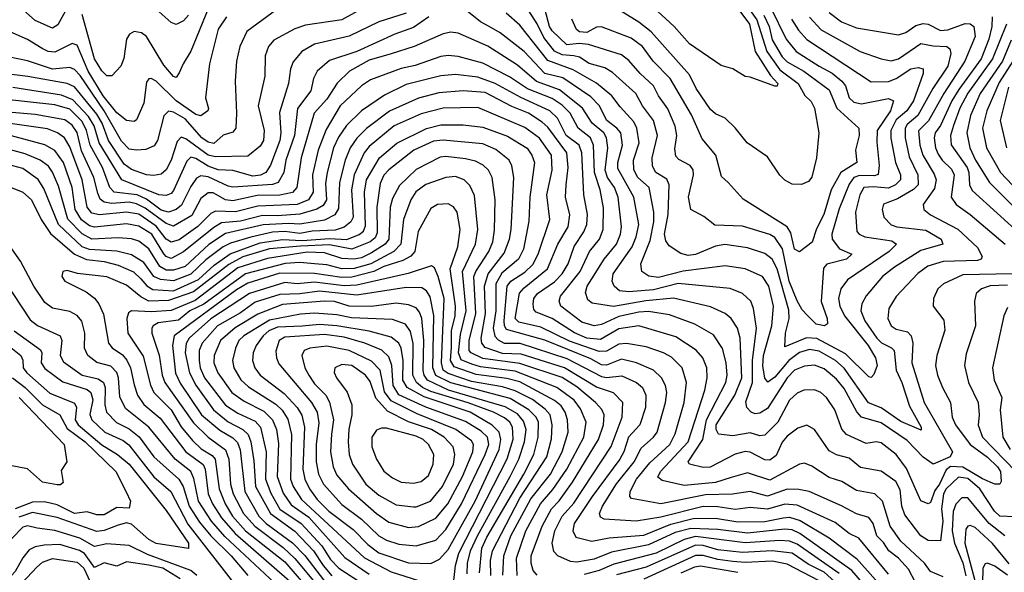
# Model space of a CAD drawing. Extents: x 1308313 to 1441400, y 959662 to 1036319.
# Tile 278 of 656: x 1347483 to 1351463, y 1000938 to 1003173. Entities that reach past the tile are written whole.
import ezdxf

# ---------------------------------------------------------------- set-up
doc = ezdxf.new("R2010")
doc.units = 0

msp = doc.modelspace()

# ---------------------------------------------------------------- linework, layer by layer
at = {"layer": '0CON10XD'}
for points in [[(1350454.8, 1003355), (1350580.6, 1003095), (1350621.9, 1003045), (1350714.7, 1002985.3), (1350766.8, 1002956.8), (1350806, 1002925), (1350820.2, 1002905), (1350835, 1002857.1), (1350855, 1002838.9), (1350885, 1002832.6), (1350995, 1002854.2), (1351015.3, 1002845), (1351003.3, 1002805), (1350949.1, 1002725), (1350947.1, 1002677.1), (1350956.5, 1002583.5), (1350952.7, 1002547.3), (1350938.1, 1002541.9), (1350876.9, 1002543.1), (1350855, 1002534.2), (1350835, 1002507.5), (1350795, 1002408.5), (1350766.2, 1002305), (1350767.1, 1002285), (1350796.7, 1002246.7), (1350846.4, 1002225), (1350825, 1002204.8), (1350745.2, 1002184.8), (1350731.7, 1002168.3), (1350723, 1002033), (1350746.5, 1001965), (1350747.8, 1001942.2), (1350735.4, 1001934.6), (1350701.9, 1001941.9), (1350666.8, 1001976.8), (1350645, 1001999.8), (1350625, 1002035.3), (1350593.2, 1002115), (1350566, 1002246), (1350535, 1002292.5), (1350514.8, 1002304.8), (1350405, 1002337.5), (1350292.2, 1002342.2), (1350247.7, 1002377.7), (1350196, 1002406), (1350185.8, 1002455), (1350206.1, 1002545), (1350205.6, 1002565.6), (1350193.6, 1002583.6), (1350147.6, 1002607.6), (1350135, 1002621.4), (1350130.7, 1002650.7), (1350138.4, 1002705), (1350132.3, 1002742.3), (1350102.2, 1002812.2), (1350064.6, 1002864.6), (1350044.8, 1002905), (1349990.8, 1002955), (1349945, 1003008.1), (1349915, 1003030.5), (1349782.3, 1003072.3), (1349743.8, 1003076.2), (1349695, 1003072), (1349635, 1003128.5), (1349625, 1003146.2), (1349589.3, 1003279.3)], [(1350348.4, 1003335), (1350462.2, 1003172.2), (1350502.7, 1003045), (1350555, 1002969.9), (1350629.7, 1002915), (1350656, 1002866), (1350681.6, 1002841.6), (1350695.4, 1002815.4), (1350713.5, 1002715), (1350703.2, 1002615), (1350685, 1002536.7), (1350671.7, 1002518.3), (1350643.6, 1002506.4), (1350605, 1002508.2), (1350575, 1002524.4), (1350555, 1002544.3), (1350505, 1002618.8), (1350423.3, 1002675), (1350375, 1002735.6), (1350335, 1002774.4), (1350295, 1002792.7), (1350275, 1002809.5), (1350217, 1002895), (1350189.8, 1002949.8), (1350035, 1003123.8), (1349985, 1003163.2), (1349905, 1003212.5)], [(1350306, 1003326), (1350432.7, 1003155), (1350455.7, 1003045), (1350517.9, 1002947.9), (1350547.8, 1002915), (1350545, 1002904.3), (1350535.6, 1002904.4), (1350435, 1002941.1), (1350415, 1002942.9), (1350365, 1002973.7), (1350318.3, 1002988.3), (1350190, 1003075), (1350128.1, 1003145), (1349995, 1003269.5)], [(1347676.5, 1003223.5), (1347637.4, 1003152.6), (1347615, 1003138.9), (1347545, 1003169.5), (1347475, 1003231.2)], [(1348165, 1003191.3), (1348145, 1003168.5), (1348115, 1003153.5), (1348095, 1003161.5), (1347997.6, 1003247.6)], [(1350602.4, 1003175), (1350630.7, 1003130.7), (1350665, 1003093.5), (1350925, 1002921.1), (1350995, 1002923.1), (1351025, 1002935.5), (1351085, 1002974.8), (1351115, 1002980), (1351135, 1002973.8), (1351134.7, 1002955), (1351096, 1002845), (1351068.2, 1002805), (1351025, 1002768), (1351004, 1002725), (1351003.4, 1002693.4), (1351023.3, 1002595), (1351043.4, 1002545), (1351042.7, 1002525), (1351022.6, 1002505), (1350995, 1002491.7), (1350932.6, 1002497.4), (1350895.4, 1002495), (1350878.3, 1002465), (1350861.2, 1002395), (1350866.8, 1002316.8), (1350876.5, 1002305), (1350898.6, 1002295), (1351008.7, 1002278.6), (1351027.3, 1002265), (1350996.9, 1002235), (1350829.5, 1002120.5), (1350802.6, 1002085), (1350792.7, 1002045), (1350797.8, 1002015), (1350817, 1001975), (1350912.5, 1001855), (1350941.7, 1001805), (1350949.2, 1001775), (1350935, 1001737.5), (1350925, 1001725.7), (1350915, 1001728.5), (1350821.1, 1001821.1), (1350705, 1001884.2), (1350663.7, 1001886.3), (1350575, 1001849.2), (1350578.1, 1001905), (1350592.8, 1001965), (1350591.4, 1001998.6), (1350544, 1002165), (1350523.8, 1002203.8), (1350495, 1002227.1), (1350425, 1002250), (1350333.4, 1002263.4), (1350295, 1002257), (1350215, 1002222.9), (1350185, 1002219.4), (1350155, 1002227.3), (1350108.7, 1002258.7), (1350095, 1002278.1), (1350089.8, 1002305), (1350104.3, 1002385), (1350108.6, 1002505), (1350098.7, 1002528.7), (1350054.8, 1002555), (1350041.1, 1002581.1), (1350038.9, 1002615), (1350061, 1002705), (1350044.8, 1002765), (1350000, 1002825), (1349973.9, 1002873.9), (1349879.4, 1002959.4), (1349848.3, 1002978.3), (1349785, 1002996.4), (1349745, 1003021.3), (1349723.2, 1003026.8), (1349675, 1003030.7), (1349645, 1003045.2), (1349601.2, 1003101.2), (1349575, 1003156.2), (1349516.2, 1003246.2)], [(1348875, 1003222.8), (1348785, 1003172.7), (1348638.6, 1003151.4), (1348595, 1003135.7), (1348510, 1003090), (1348488.7, 1003065), (1348475, 1003026.7), (1348473.6, 1002945), (1348446.5, 1002825), (1348471.5, 1002725), (1348468.6, 1002685), (1348455, 1002661.8), (1348405, 1002620.8), (1348275, 1002618.4), (1348245, 1002625.5), (1348155, 1002691.7), (1348135, 1002697.8), (1348119, 1002681), (1348095.2, 1002605), (1348075, 1002566), (1348055, 1002547.9), (1348025, 1002543.5), (1347995, 1002545.7), (1347935, 1002566.6), (1347905, 1002588.5), (1347842.3, 1002685), (1347815.6, 1002755), (1347795, 1002791.2), (1347705, 1002901.8), (1347674.4, 1002914.4), (1347516.2, 1002943.8), (1347395, 1002958.3)], [(1348522.1, 1003215), (1348401.3, 1003125), (1348373.1, 1003065), (1348359.4, 1003005), (1348354.2, 1002925), (1348359.7, 1002795), (1348356.2, 1002735), (1348345, 1002718), (1348305, 1002705.4), (1348267.8, 1002672.2), (1348245, 1002677.1), (1348219, 1002695), (1348151.8, 1002771.8), (1348105, 1002799), (1348085, 1002803.2), (1348065.8, 1002784.2), (1348039.5, 1002685), (1348026.9, 1002663.1), (1347992.4, 1002647.6), (1347954.8, 1002644.8), (1347925, 1002650), (1347895, 1002681.9), (1347824.4, 1002804.4), (1347727.3, 1002947.3), (1347705, 1002972.1), (1347685, 1002980.2), (1347615, 1002973.6), (1347515, 1003006.4), (1347436.9, 1003023.1)], [(1349045, 1003199.8), (1348935.1, 1003164.9), (1348815, 1003106), (1348675, 1003073.8), (1348622.9, 1003045), (1348587.7, 1003002.3), (1348576.9, 1002975), (1348569.5, 1002915), (1348532.7, 1002797.3), (1348538.3, 1002715), (1348534.3, 1002685), (1348496.9, 1002585), (1348478, 1002555), (1348455.6, 1002544.4), (1348425, 1002540.2), (1348345, 1002562.9), (1348285, 1002566.1), (1348245, 1002580.1), (1348195, 1002612.3), (1348175, 1002617.5), (1348159, 1002601), (1348105, 1002482.5), (1348095, 1002470.2), (1348075, 1002461.3), (1348045, 1002464.5), (1347895.9, 1002525.9), (1347804.1, 1002675), (1347783.4, 1002743.4), (1347761.4, 1002781.4), (1347698.3, 1002848.3), (1347651.8, 1002868.2), (1347455, 1002899.3)], [(1348245, 1003217.3), (1348174.8, 1003045.2), (1348143.1, 1002995), (1348127.6, 1002957.6), (1348115, 1002938.9), (1348105, 1002942.9), (1348065, 1002988.9), (1347995.2, 1003105.2), (1347975, 1003120), (1347945, 1003125.3), (1347926.1, 1003113.9), (1347915.2, 1003094.8), (1347903.8, 1003016.2), (1347891.8, 1002985), (1347855, 1002945.6), (1347835, 1002945.6), (1347815, 1002966.2), (1347785.5, 1003015), (1347735, 1003194.6)], [(1350755, 1003202.4), (1350805, 1003164.8), (1350865, 1003140.2), (1351035, 1003112.4), (1351065, 1003120.7), (1351105, 1003149.6), (1351135, 1003157.1), (1351155, 1003154.4), (1351205, 1003129), (1351235, 1003132.5), (1351305, 1003157.7), (1351325, 1003156.8), (1351339.7, 1003145), (1351344.5, 1003105), (1351302.8, 1003005), (1351218.4, 1002875), (1351156.4, 1002763.6), (1351116.5, 1002723.5), (1351121.7, 1002665), (1351133.7, 1002625), (1351178.8, 1002548.8), (1351186.9, 1002525), (1351180.2, 1002489.8), (1351134.6, 1002425), (1351137.9, 1002405), (1351164.2, 1002384.2), (1351275, 1002325.8), (1351355, 1002251.1), (1351373.1, 1002215), (1351369.5, 1002205), (1351355, 1002198.4), (1351215, 1002195.2), (1351154, 1002176), (1351113.4, 1002146.6), (1351025, 1002052.9), (1350995.4, 1002005), (1350991.6, 1001965), (1351005.2, 1001935.2), (1351025, 1001921.4), (1351070.9, 1001910.9), (1351085.9, 1001895), (1351092.3, 1001865), (1351089, 1001785), (1351138.8, 1001625), (1351253.1, 1001425), (1351243.4, 1001405), (1351175, 1001374.7), (1351135, 1001403.2), (1351070.5, 1001470.5), (1350965, 1001542.4), (1350885, 1001565.2), (1350866.5, 1001586.5), (1350815, 1001681.2), (1350785, 1001719), (1350735, 1001760.4), (1350695.5, 1001775.5), (1350655, 1001772.1), (1350615, 1001754.8), (1350585, 1001724), (1350505, 1001600.2), (1350475, 1001581.6), (1350455, 1001578.8), (1350438.9, 1001585), (1350422.5, 1001605), (1350417.4, 1001627.4), (1350445.1, 1001705), (1350445.1, 1001795), (1350460.6, 1001925), (1350448.8, 1002005), (1350437.8, 1002035), (1350405, 1002066), (1350355, 1002085.2), (1350145, 1002106.2), (1350045, 1002079.9), (1349945, 1002072.6), (1349906.9, 1002076.9), (1349885.4, 1002095), (1349877.6, 1002115), (1349881.9, 1002145), (1349958.7, 1002255), (1349974.5, 1002295), (1349984.8, 1002345), (1349965.9, 1002455), (1349901.2, 1002571.2), (1349901.2, 1002595), (1349919.5, 1002665), (1349913, 1002715), (1349896.9, 1002735), (1349855.5, 1002765.5), (1349825.6, 1002825.6), (1349791.1, 1002861.1), (1349677.9, 1002937.9), (1349605, 1002955.1), (1349522.2, 1003045), (1349425, 1003120.2), (1349380, 1003145), (1349345, 1003164.3), (1349283.9, 1003213.9)], [(1350675, 1003182.9), (1350722.6, 1003132.6), (1350880.5, 1003045), (1350964.4, 1003014.4), (1351005, 1003006.3), (1351035, 1003014.4), (1351125, 1003077.1), (1351175, 1003067.2), (1351230, 1003065), (1351242.1, 1003055), (1351246.2, 1003036.2), (1351234.1, 1002985), (1351173.4, 1002895), (1351113.7, 1002785), (1351070.4, 1002749.6), (1351061.7, 1002735), (1351061.6, 1002695), (1351077.9, 1002617.9), (1351112.5, 1002545), (1351114.4, 1002505), (1351095, 1002486.2), (1351031.4, 1002448.6), (1350975, 1002426.4), (1350968.9, 1002405), (1350976.2, 1002375), (1351005, 1002343.1), (1351028.8, 1002335), (1351145, 1002321.1), (1351207.1, 1002285), (1351214.5, 1002265), (1351125, 1002239.3), (1351018.5, 1002171.5), (1350970.9, 1002135), (1350903.7, 1002056.3), (1350886.4, 1002023.6), (1350883, 1001995), (1350899.4, 1001955), (1350947.3, 1001885), (1350966.2, 1001866.2), (1351006.4, 1001846.4), (1351016.9, 1001835), (1351025.5, 1001755), (1351048.6, 1001705), (1351079.9, 1001609.9), (1351126.8, 1001525), (1351126.6, 1001513.4), (1351045, 1001547.4), (1350965, 1001602.9), (1350913.5, 1001623.5), (1350815, 1001764.1), (1350781, 1001795), (1350715, 1001832), (1350675, 1001839.7), (1350635, 1001826.5), (1350591.9, 1001795), (1350535, 1001727.1), (1350507.5, 1001707.5), (1350495, 1001722.9), (1350486.7, 1001773.3), (1350488.8, 1001815), (1350522.4, 1001935), (1350529.5, 1002015), (1350510.7, 1002095), (1350485, 1002134.7), (1350415, 1002165.2), (1350335, 1002177), (1350165, 1002156.5), (1350065, 1002130.6), (1350025.5, 1002135.5), (1349997.3, 1002155), (1349993.7, 1002185), (1350030.6, 1002279.4), (1350046.2, 1002355), (1350045.8, 1002395), (1350026.7, 1002495), (1349980.9, 1002535), (1349965.2, 1002565.2), (1349964.4, 1002604.4), (1349986.2, 1002675), (1349978, 1002735), (1349965, 1002759.7), (1349910.1, 1002820.1), (1349875.8, 1002865), (1349815, 1002916.6), (1349720.4, 1002970.4), (1349617.6, 1003007.6), (1349505, 1003150.7), (1349449, 1003199)], [(1350491.3, 1003191.3), (1350512.2, 1003145), (1350525, 1003091.8), (1350565, 1003022.3), (1350585, 1003002.8), (1350652.3, 1002965), (1350755, 1002889.8), (1350785.8, 1002815.8), (1350874.4, 1002735), (1350875.8, 1002705), (1350861.1, 1002645), (1350866.5, 1002595), (1350801.5, 1002555), (1350762.5, 1002485), (1350733.5, 1002385), (1350703, 1002327), (1350686.3, 1002273.7), (1350635.3, 1002234.7), (1350614.2, 1002245), (1350600.3, 1002310.3), (1350585.5, 1002335.5), (1350407.4, 1002447.4), (1350347.1, 1002515), (1350319.3, 1002539.3), (1350296.4, 1002625), (1350240.9, 1002690.9), (1350198.9, 1002788.9), (1350112.5, 1002935), (1350043.9, 1003005), (1349999.8, 1003065), (1349955, 1003098.1), (1349835, 1003144.8), (1349815, 1003142.8), (1349775, 1003121.6), (1349745, 1003123.4), (1349734, 1003134), (1349715, 1003175.3)], [(1349136.8, 1003185), (1349075, 1003141.4), (1348999.1, 1003115), (1348845, 1003045.1), (1348735, 1003008), (1348684.7, 1002965), (1348671.1, 1002935), (1348659.8, 1002885), (1348605.7, 1002814.3), (1348593.6, 1002705), (1348558.4, 1002605), (1348550.9, 1002555), (1348527.6, 1002515), (1348505, 1002506.4), (1348345, 1002495.8), (1348325, 1002499.4), (1348245, 1002536.9), (1348215, 1002541.6), (1348198.2, 1002531.8), (1348175, 1002498.1), (1348137.2, 1002422.8), (1348115, 1002405.5), (1348085, 1002394.6), (1348055, 1002402.3), (1347995, 1002447.3), (1347957.7, 1002465), (1347865, 1002475.2), (1347847.3, 1002495), (1347818, 1002575), (1347767.4, 1002665), (1347753, 1002725), (1347735, 1002761), (1347685, 1002810.8), (1347625, 1002828.3), (1347402.5, 1002852.5)], [(1348318.2, 1003185), (1348285, 1003134.3), (1348250.4, 1002995), (1348233.3, 1002856.7), (1348246.4, 1002813.6), (1348243.3, 1002805), (1348215, 1002783.6), (1348195, 1002789.6), (1348115.9, 1002845), (1348035, 1002924.2), (1348014.6, 1002935.4), (1348005, 1002933.3), (1347995, 1002920), (1347984.1, 1002835), (1347955, 1002768.6), (1347945, 1002760.9), (1347915, 1002765.3), (1347875, 1002796.2), (1347819.8, 1002865), (1347759.6, 1002965), (1347715, 1003070.4), (1347695, 1003077.2), (1347625, 1003041.9), (1347598.6, 1003045), (1347573.3, 1003056.7), (1347515, 1003092.9), (1347445, 1003123.4)], [(1351414, 1003184), (1351412.1, 1003145), (1351400.1, 1003095), (1351368.9, 1003015), (1351279.2, 1002890.8), (1351251.1, 1002845), (1351205.4, 1002745), (1351183, 1002715), (1351179, 1002695), (1351184.3, 1002655), (1351195, 1002628.8), (1351211.1, 1002605), (1351249.1, 1002569.1), (1351260.5, 1002545), (1351247.6, 1002455), (1351268.7, 1002425), (1351325, 1002385.2), (1351465.9, 1002265)], [(1351472.2, 1003155), (1351415.6, 1003015), (1351315, 1002876.4), (1351282.4, 1002815), (1351257.9, 1002745), (1351245.5, 1002705), (1351247.5, 1002667.5), (1351312.2, 1002575), (1351319.2, 1002555), (1351321.9, 1002505), (1351332.8, 1002482.8), (1351535, 1002299.1)], [(1351495.3, 1002144.7), (1351295, 1002140.6), (1351216.4, 1002105), (1351193.9, 1002085), (1351176.2, 1002045), (1351174.5, 1002015), (1351217.7, 1001957.7), (1351222.7, 1001917.3), (1351189.7, 1001815), (1351184.7, 1001775), (1351192.3, 1001735), (1351212.6, 1001685), (1351244.6, 1001625), (1351252.6, 1001565), (1351266, 1001535), (1351325.2, 1001455), (1351395, 1001403.7), (1351435, 1001364.3), (1351447.3, 1001345), (1351450.6, 1001305), (1351445, 1001293.7), (1351425, 1001294.8), (1351375, 1001315.4), (1351295, 1001363.6), (1351245, 1001365.8), (1351227.9, 1001352.1), (1351200.8, 1001295), (1351181.4, 1001268.6), (1351165, 1001220), (1351155, 1001214.6), (1351125, 1001226.7), (1351067.5, 1001357.5), (1351025, 1001413.8), (1350965, 1001461.3), (1350945, 1001465.3), (1350905, 1001458.9), (1350824.8, 1001494.8), (1350806.5, 1001516.5), (1350777.1, 1001595), (1350744.1, 1001645), (1350720.9, 1001665), (1350695, 1001676.4), (1350652.5, 1001675), (1350625, 1001662.4), (1350595, 1001634.7), (1350547, 1001545), (1350495, 1001491.9), (1350475, 1001490.2), (1350435, 1001501.4), (1350365, 1001490.4), (1350307.2, 1001497.2), (1350298.4, 1001515), (1350298.7, 1001535), (1350372.9, 1001655), (1350402.1, 1001725), (1350395.2, 1001885), (1350383.8, 1001925), (1350358.8, 1001965), (1350335, 1001984.7), (1350275, 1002011.1), (1350125, 1002046.8), (1350013.5, 1002036.5), (1349883, 1002013), (1349796.6, 1002026.6), (1349779.7, 1002039.7), (1349769.6, 1002069.6), (1349776.4, 1002095), (1349794.9, 1002125.1), (1349845, 1002204.7), (1349894.8, 1002265), (1349911.2, 1002305), (1349915.5, 1002335), (1349901.4, 1002455), (1349887.3, 1002495), (1349858.9, 1002535), (1349848.8, 1002565), (1349859.6, 1002655), (1349855.2, 1002695), (1349843.4, 1002715), (1349796.7, 1002755), (1349757.1, 1002815), (1349665, 1002889.9), (1349572.5, 1002922.5), (1349495, 1002989.3), (1349375.6, 1003065.6), (1349255, 1003118.1), (1349225, 1003122.1), (1349195, 1003116.1), (1349077.5, 1003065), (1348985, 1003034.5)], [(1351490.2, 1003089.8), (1351455, 1003005.6), (1351365.1, 1002875), (1351326.3, 1002785), (1351310.6, 1002715), (1351323, 1002655), (1351346.4, 1002605), (1351402.8, 1002515), (1351498.9, 1002418.9)], [(1348985, 1003034.5), (1348895, 1003009.5), (1348815.7, 1002964.3), (1348766.7, 1002916.7), (1348725, 1002851), (1348673.2, 1002795), (1348620.2, 1002615), (1348603.3, 1002495), (1348585.5, 1002474.5), (1348535, 1002463), (1348442.4, 1002462.4), (1348345, 1002440.8), (1348315, 1002445.1), (1348265, 1002473.1), (1348245, 1002472.5), (1348215, 1002449.2), (1348179, 1002381), (1348105, 1002338.1), (1348075, 1002348.2), (1347990.6, 1002410.6), (1347955, 1002428.6), (1347925, 1002434.5), (1347855, 1002430.2), (1347824.4, 1002434.4), (1347807.6, 1002447.6), (1347798.3, 1002471.7), (1347782.2, 1002535), (1347732.3, 1002642.3), (1347715, 1002716.3), (1347695, 1002746.6), (1347665, 1002768.4), (1347545, 1002790), (1347405, 1002801.8)], [(1350881.3, 1001361.3), (1350835, 1001399.2), (1350785, 1001413.3), (1350755, 1001429.4), (1350695, 1001515.6), (1350665, 1001533.6), (1350628.7, 1001521.3), (1350585, 1001489.1), (1350565, 1001464.6), (1350540.2, 1001409.8), (1350515, 1001391.6), (1350495, 1001392.4), (1350435, 1001424.3), (1350415, 1001427), (1350375, 1001415.2), (1350273.3, 1001363.3), (1350245, 1001361.4), (1350190.6, 1001375), (1350184.7, 1001385), (1350244.1, 1001475), (1350259.2, 1001555), (1350336.5, 1001705), (1350341.9, 1001735), (1350338.9, 1001785), (1350323.2, 1001843.2), (1350287.9, 1001897.9), (1350212.1, 1001942.1), (1350109, 1001979), (1350025, 1001993), (1349985, 1001990.2), (1349905, 1001972.9), (1349835, 1001940.6), (1349805, 1001935.2), (1349755, 1001950), (1349670, 1002015), (1349662.9, 1002035), (1349669.2, 1002055), (1349748.5, 1002155), (1349785.6, 1002235), (1349826, 1002285), (1349841.7, 1002325), (1349842.1, 1002412.1), (1349828.5, 1002485), (1349806.4, 1002555), (1349802.6, 1002665), (1349790.6, 1002695), (1349740, 1002735), (1349707.3, 1002795), (1349675, 1002827.8), (1349634.9, 1002854.9), (1349535, 1002893.2), (1349462.4, 1002942.4), (1349355, 1002997.2), (1349255, 1003024.4), (1349215, 1003028.4), (1349185, 1003024.3), (1349081.7, 1002988.3), (1349025, 1002975.2), (1348900.4, 1002929.6), (1348865, 1002905.8), (1348778.1, 1002825), (1348721.1, 1002728.9), (1348689, 1002645), (1348667, 1002545), (1348668.5, 1002475), (1348650.2, 1002445), (1348605, 1002425.3), (1348445, 1002419), (1348355, 1002396), (1348275, 1002398.6), (1348255, 1002388.5), (1348203, 1002337), (1348127.6, 1002282.4), (1348095, 1002272.9), (1348075, 1002285.5), (1348035, 1002337.6), (1347965, 1002386.1), (1347915, 1002394.7), (1347805, 1002383.6), (1347775, 1002390.3), (1347755.8, 1002415), (1347734.9, 1002524.9), (1347685, 1002659.3), (1347663.9, 1002695), (1347635.8, 1002715.8), (1347595, 1002731), (1347435, 1002755.1)], [(1351497, 1003005), (1351441.4, 1002918.6), (1351392.4, 1002805), (1351375.2, 1002735), (1351391, 1002655), (1351446.7, 1002555), (1351545, 1002451.7)], [(1351215, 1000919.2), (1351165, 1000941.1), (1351139.8, 1000975), (1351045, 1001064.2), (1351001.2, 1001125), (1350970.8, 1001225), (1350938.9, 1001255), (1350865, 1001268.1), (1350805.5, 1001305.5), (1350755, 1001321.2), (1350685, 1001367.1), (1350655, 1001379.3), (1350635, 1001375.4), (1350515, 1001310.8), (1350425, 1001340.2), (1350359, 1001321), (1350295, 1001301.1), (1350168.9, 1001288.9), (1350079.7, 1001309.7), (1350062.3, 1001322.3), (1350073.1, 1001345), (1350184.6, 1001465), (1350252.3, 1001675), (1350261.9, 1001725), (1350260.8, 1001765), (1350244.2, 1001805), (1350216.7, 1001836.7), (1350135, 1001889.8), (1349985, 1001934.4), (1349905, 1001922.8), (1349830.3, 1001879.7), (1349775, 1001885.1), (1349725, 1001906.4), (1349635, 1001964.9), (1349570.3, 1001990.3), (1349560.7, 1002000.7), (1349557.8, 1002022.2), (1349561.2, 1002045), (1349575.7, 1002065), (1349645, 1002113.2), (1349675.8, 1002145), (1349699.5, 1002185), (1349724.4, 1002255.6), (1349763.7, 1002315), (1349775.4, 1002344.6), (1349777.9, 1002385), (1349763.8, 1002465), (1349754.6, 1002635), (1349744.5, 1002665), (1349691.5, 1002705), (1349656.7, 1002775), (1349625.7, 1002805), (1349508.5, 1002858.5), (1349405, 1002915.1), (1349335, 1002941), (1349245, 1002950.8), (1349185, 1002946.6), (1349045, 1002911), (1348957.7, 1002867.7), (1348865, 1002804.8), (1348804.3, 1002745), (1348771.6, 1002698.4), (1348751.1, 1002655), (1348725.8, 1002555), (1348719.6, 1002510.4), (1348723, 1002445), (1348708.9, 1002421.1), (1348683.9, 1002406.1), (1348615, 1002386.9), (1348525, 1002379.6), (1348465, 1002381.5), (1348375, 1002358.6), (1348299.2, 1002350.8), (1348267.3, 1002332.7), (1348145, 1002234.5), (1348095, 1002207.6), (1348075, 1002214.8), (1348065, 1002226.3), (1348016.9, 1002305), (1347965, 1002338.6), (1347915, 1002346.8), (1347785, 1002333.6), (1347765, 1002339.9), (1347733.4, 1002363.4), (1347707.8, 1002405), (1347694.4, 1002495), (1347660, 1002595), (1347625, 1002643.4), (1347585, 1002667.4), (1347415, 1002712.2)], [(1351104.1, 1000895.9), (1351075, 1000950.5), (1351034.8, 1000995), (1350995.3, 1001025.3), (1350975, 1001058.2), (1350948.1, 1001085), (1350932.1, 1001135), (1350915, 1001159.7), (1350865, 1001173.8), (1350805, 1001206.9), (1350674.5, 1001264.5), (1350632.8, 1001272.8), (1350585, 1001273.6), (1350505, 1001246.1), (1350435, 1001264.5), (1350363.8, 1001253.8), (1350255, 1001250.9), (1350075, 1001214.6), (1349956.4, 1001236.4), (1349949.6, 1001245), (1349951, 1001265), (1349975.6, 1001315), (1350029.8, 1001380.2), (1350110.2, 1001455), (1350132.4, 1001497.6), (1350168.8, 1001625), (1350177.7, 1001705), (1350160.8, 1001765), (1350117.9, 1001807.9), (1350085, 1001826.1), (1350015, 1001849.3), (1349935, 1001863.1), (1349905, 1001860.3), (1349855, 1001832.9), (1349825, 1001831.3), (1349705, 1001872.9), (1349589.1, 1001929.1), (1349500.2, 1001950.2), (1349485.2, 1001965), (1349503.7, 1002066.3), (1349521.8, 1002088.2), (1349616.7, 1002165), (1349657.8, 1002265), (1349699.4, 1002335), (1349706.4, 1002383.6), (1349689.6, 1002455), (1349691.7, 1002505), (1349699.7, 1002575), (1349694.8, 1002635), (1349618.1, 1002738.1), (1349595, 1002759.1), (1349539.7, 1002795), (1349472.3, 1002822.3), (1349365, 1002878.2), (1349275, 1002885.5), (1349176.7, 1002876.7), (1349094.3, 1002855.7), (1348977.5, 1002802.5), (1348885, 1002733.2), (1348845.5, 1002694.5), (1348819, 1002655), (1348798.9, 1002605), (1348775.4, 1002514.6), (1348770.9, 1002409.1), (1348756.8, 1002383.2), (1348715, 1002362.3), (1348615, 1002345.9), (1348568.8, 1002348.8), (1348467.3, 1002342.7), (1348315, 1002308.6), (1348246.9, 1002263.1), (1348151.6, 1002175), (1348105, 1002159.8), (1348075, 1002159.6), (1348050, 1002175), (1348005, 1002245.9), (1347965, 1002277.1), (1347935, 1002286.7), (1347881, 1002291), (1347775, 1002286), (1347735, 1002306.7), (1347676.9, 1002366.9), (1347639.2, 1002499.2), (1347616, 1002556), (1347600, 1002580), (1347565.1, 1002605.1), (1347505, 1002630.4), (1347395, 1002659.6)], [(1351479.4, 1002900.6), (1351446.5, 1002765), (1351470.9, 1002655)], [(1350995, 1000930.5), (1350875, 1001075.3), (1350835, 1001095.2), (1350779.2, 1001139.2), (1350625, 1001209.6), (1350575, 1001212.9), (1350505, 1001193.7), (1350435, 1001199.4), (1350375, 1001192), (1350305, 1001202.9), (1350245, 1001203.5), (1350075, 1001161.4), (1349975, 1001144.1), (1349845, 1001152.3), (1349830.7, 1001160.7), (1349826.9, 1001175), (1349838.1, 1001205), (1349895, 1001295.2), (1349966.7, 1001385), (1349995, 1001440.3), (1350045.4, 1001484.6), (1350060, 1001505), (1350093.7, 1001625), (1350098.1, 1001665), (1350093.7, 1001693.7), (1350076.8, 1001725), (1350045, 1001754.8), (1349975.4, 1001785.4), (1349915, 1001800.2), (1349855, 1001775.4), (1349835, 1001777.2), (1349790.9, 1001800.9), (1349605, 1001876.6), (1349450.4, 1001920.4), (1349441.9, 1001935), (1349440.5, 1001955), (1349453.4, 1002095), (1349467.5, 1002115), (1349525, 1002151.8), (1349556.5, 1002183.5), (1349578.1, 1002225), (1349625.7, 1002365), (1349613.7, 1002465), (1349635.4, 1002564.6), (1349632, 1002625), (1349583.3, 1002693.3), (1349525, 1002737), (1349335, 1002818.5), (1349195, 1002815.5), (1349105, 1002792.8), (1348996.9, 1002743.1), (1348895, 1002660.4), (1348874.8, 1002635), (1348834.6, 1002545), (1348824.6, 1002485.4), (1348830.5, 1002375), (1348821.5, 1002355), (1348795, 1002334.2), (1348758, 1002322), (1348665, 1002317.7), (1348615, 1002308.7), (1348555, 1002316.4), (1348505, 1002313.2), (1348416.9, 1002293.1), (1348335, 1002269.1), (1348305, 1002254.1), (1348235, 1002201.9), (1348175, 1002143.8), (1348105, 1002117.4), (1348052.7, 1002122.7), (1348025, 1002134.8), (1347985, 1002190.4), (1347935, 1002222.4), (1347875, 1002237.2), (1347765, 1002243), (1347734.8, 1002255), (1347639.7, 1002345), (1347580.9, 1002490.9), (1347557.2, 1002527.2), (1347495, 1002571.2), (1347435, 1002587.3)], [(1347438.7, 1002498.7), (1347495, 1002475.8), (1347530, 1002445), (1347569.6, 1002365), (1347607.9, 1002307.9), (1347704.6, 1002224.6), (1347752.9, 1002202.9), (1347825, 1002195.4), (1347880.3, 1002180.3), (1347942.6, 1002152.6), (1347972.6, 1002125), (1347997.1, 1002097.1), (1348021.3, 1002081.3), (1348105, 1002076.2), (1348205, 1002121.9), (1348269.5, 1002180.5), (1348334, 1002226), (1348455, 1002270.8), (1348545, 1002283.4), (1348625, 1002280.2), (1348735, 1002288.3), (1348805, 1002284.5), (1348855, 1002303.8), (1348872.3, 1002317.7), (1348880.9, 1002339.1), (1348876.3, 1002475), (1348884.3, 1002525), (1348937, 1002615), (1349006.8, 1002673.2), (1349127.2, 1002732.8), (1349185, 1002747.2), (1349275, 1002748.4), (1349355, 1002738.1), (1349455, 1002702.5), (1349533.6, 1002653.6), (1349553.5, 1002625), (1349563.9, 1002595), (1349544.5, 1002455), (1349541.2, 1002358.8), (1349519.3, 1002245), (1349499.4, 1002205), (1349432, 1002148), (1349407.1, 1002105), (1349407.3, 1001995), (1349397.1, 1001925), (1349403, 1001893), (1349417.5, 1001877.5), (1349441.2, 1001865), (1349505, 1001864.9), (1349695, 1001802.7), (1349835, 1001729.4), (1349855, 1001725.9), (1349916.8, 1001733.2), (1349976.2, 1001706.2), (1350000.8, 1001685), (1350014, 1001654), (1350012.7, 1001605), (1349989.6, 1001535), (1349943.2, 1001485), (1349925.2, 1001425), (1349909.2, 1001395), (1349797.1, 1001245), (1349724, 1001135), (1349718.4, 1001105), (1349730.3, 1001080.3), (1349795, 1001063.3), (1349865, 1001077.7), (1350005, 1001088.4), (1350115, 1001132.4), (1350205, 1001155.5), (1350295, 1001156.5), (1350385, 1001141.4), (1350495, 1001143.9), (1350568.4, 1001158.4), (1350595, 1001160.6), (1350637.5, 1001147.5), (1350755, 1001077.8), (1350865, 1000993.3), (1350997, 1000845)], [(1350888.9, 1000895), (1350845.8, 1000945), (1350636, 1001095), (1350605, 1001109.4), (1350575, 1001112.3), (1350425, 1001096.4), (1350305, 1001110.4), (1350195, 1001115.5), (1350131.8, 1001098.2), (1350025, 1001048.5), (1349875, 1001019.5), (1349805, 1000991.1), (1349735, 1000978.5), (1349708.6, 1000981.4), (1349658.2, 1001005), (1349642.2, 1001022.2), (1349634.8, 1001055), (1349646, 1001105), (1349675.5, 1001165), (1349722.2, 1001217.8), (1349873.2, 1001446.8), (1349918.3, 1001565), (1349921.1, 1001625), (1349883.2, 1001663.2), (1349815, 1001686.8), (1349685, 1001765.5), (1349510.4, 1001820.4), (1349435, 1001822.4), (1349365, 1001847.6), (1349351.3, 1001865), (1349348.7, 1001885), (1349365.5, 1001985), (1349362.2, 1002095), (1349375.9, 1002145), (1349440.9, 1002229.1), (1349462.3, 1002285), (1349469.7, 1002325), (1349479.6, 1002535), (1349472.5, 1002582.5), (1349461.6, 1002605), (1349408.1, 1002648.1), (1349355, 1002671.1), (1349195, 1002686.3), (1349155, 1002682), (1349076.5, 1002645), (1348974.7, 1002565.3), (1348955, 1002543.6), (1348939.3, 1002510.7), (1348926.7, 1002415), (1348928.4, 1002311.6), (1348919.5, 1002290.5), (1348899.8, 1002275), (1348825, 1002245.3), (1348735, 1002262.5), (1348617.4, 1002257.4), (1348493.2, 1002246.8), (1348385, 1002213.7), (1348327.7, 1002182.3), (1348185, 1002072.1), (1348085, 1002036.9), (1348004.7, 1002035), (1347972.3, 1002052.3), (1347915, 1002099.8), (1347835, 1002132.6), (1347716.2, 1002146.2), (1347675, 1002158.2), (1347656.7, 1002155), (1347653.5, 1002135), (1347665.8, 1002115), (1347751.8, 1002071.8), (1347785, 1002046.2), (1347803.4, 1002023.4), (1347821.8, 1001981.8), (1347841.6, 1001865), (1347856.1, 1001846.1), (1347897.8, 1001817.8), (1347916, 1001796), (1347931.1, 1001765), (1347945.9, 1001695.9), (1347958.8, 1001655), (1347985, 1001616.7), (1348051.2, 1001561.2), (1348154.7, 1001424.7), (1348224.5, 1001374.5), (1348232.2, 1001355), (1348245, 1001254.6), (1348262.2, 1001215), (1348298.2, 1001158.2), (1348354.3, 1001094.3), (1348575, 1000901.7)], [(1349575, 1000926.5), (1349559, 1000945), (1349549.6, 1000975), (1349550.7, 1001005), (1349594.5, 1001125), (1349632.3, 1001195), (1349663.1, 1001226.9), (1349717.9, 1001302.1), (1349822.8, 1001475), (1349842.6, 1001535), (1349844.8, 1001575), (1349836, 1001596), (1349809.8, 1001625), (1349735, 1001687.7), (1349675, 1001725.4), (1349505, 1001781.9), (1349355, 1001802.1), (1349308.1, 1001825), (1349299.7, 1001835), (1349299.7, 1001875), (1349326.1, 1001985), (1349319, 1002135), (1349326.3, 1002155), (1349379, 1002235), (1349394.8, 1002275), (1349402.3, 1002322.3), (1349404.1, 1002444.1), (1349392.9, 1002535), (1349377.8, 1002565), (1349356.2, 1002585), (1349325, 1002601.3), (1349285, 1002610.7), (1349205, 1002619.7), (1349183.1, 1002616.9), (1349085, 1002566.5), (1349017.7, 1002502.3), (1348990.4, 1002449.6), (1348980.3, 1002415), (1348974.9, 1002285), (1348960.7, 1002265), (1348905, 1002230.5), (1348865, 1002210.4), (1348835, 1002204.7), (1348785, 1002207.5), (1348715, 1002229.6), (1348645, 1002233.1), (1348485, 1002207.1), (1348365, 1002169.1), (1348192.8, 1002037.2), (1348095, 1001996.6), (1348015, 1001991.4), (1347934.8, 1001995.2), (1347923.3, 1001986.7), (1347915.7, 1001965), (1347920.4, 1001905), (1347981.8, 1001811.8), (1348011, 1001695), (1348025.2, 1001665), (1348094.8, 1001595), (1348136.2, 1001526.2), (1348181.1, 1001471.1), (1348216.8, 1001436.8), (1348260.7, 1001410.7), (1348273.4, 1001395), (1348288.7, 1001275), (1348312.9, 1001215), (1348343.4, 1001165), (1348395, 1001105.6), (1348555, 1000980.3), (1348637.3, 1000885)], [(1349494.2, 1000925), (1349490.5, 1000995), (1349529.2, 1001105), (1349587.6, 1001215), (1349637.9, 1001272.1), (1349694.7, 1001355.3), (1349763.2, 1001485), (1349772.5, 1001545), (1349749.6, 1001599.6), (1349724.5, 1001634.5), (1349654.2, 1001685), (1349485, 1001751.6), (1349345, 1001768.6), (1349310.5, 1001779.5), (1349267.9, 1001797.9), (1349256.8, 1001825), (1349265, 1001900), (1349287.1, 1001995), (1349272.6, 1002155), (1349325.8, 1002265), (1349334.5, 1002325), (1349321.3, 1002461.3), (1349302.1, 1002502.1), (1349279.1, 1002525), (1349245, 1002538.4), (1349205, 1002535.2), (1349125, 1002506), (1349083.5, 1002476.5), (1349064.1, 1002445), (1349034.8, 1002365), (1349023.7, 1002265), (1348994.9, 1002235.1), (1348902, 1002185), (1348835, 1002167.2), (1348785, 1002165.3), (1348725, 1002181.1), (1348675, 1002185.5), (1348615, 1002191.2), (1348556.4, 1002186.4), (1348395, 1002144.5), (1348227.5, 1002022.5), (1348170.9, 1001995), (1348125, 1001958), (1348042.8, 1001947.2), (1348021.8, 1001935), (1348016.4, 1001925), (1348017.6, 1001905), (1348046.6, 1001816.6), (1348059, 1001735), (1348069.2, 1001705), (1348185, 1001542.2), (1348244.7, 1001484.7), (1348315, 1001433.6), (1348328.4, 1001395), (1348334.4, 1001295), (1348345.1, 1001255), (1348388.2, 1001175), (1348433.8, 1001123.8), (1348548.1, 1001038.1), (1348595, 1000993.8), (1348744.6, 1000814.7)], [(1349436.2, 1000926.2), (1349439.2, 1001005), (1349467.9, 1001085), (1349549.4, 1001235), (1349628.1, 1001335), (1349675.1, 1001424.9), (1349699.4, 1001505), (1349697.8, 1001555), (1349687.9, 1001585), (1349671.1, 1001611.1), (1349645, 1001632.3), (1349505, 1001708.3), (1349452.4, 1001722.4), (1349328.3, 1001738.3), (1349239, 1001769), (1349224.8, 1001794.8), (1349227.7, 1001847.7), (1349227.8, 1001915), (1349242.6, 1001975), (1349244.9, 1002015), (1349222.6, 1002165), (1349254.5, 1002255), (1349263.3, 1002325), (1349251.2, 1002395), (1349236.7, 1002416.7), (1349215, 1002427.8), (1349171.2, 1002425), (1349145, 1002409.5), (1349093.6, 1002316.4), (1349080, 1002235), (1349063.3, 1002216.7), (1349030.9, 1002199.1), (1348955, 1002174.2), (1348915, 1002153.9), (1348825, 1002131.4), (1348785, 1002130.2), (1348675, 1002147), (1348535, 1002147.5), (1348405, 1002106.8), (1348359.9, 1002080.1), (1348107.7, 1001895), (1348100.1, 1001855), (1348113.2, 1001743.2), (1348132.2, 1001702.2), (1348218.2, 1001575), (1348292.5, 1001512.5), (1348345, 1001481.8), (1348363.1, 1001463.1), (1348373.6, 1001433.6), (1348392.5, 1001265), (1348448.9, 1001165), (1348479, 1001135), (1348585, 1001057.6), (1348635.6, 1001005.6), (1348715, 1000902.3)], [(1348534.8, 1000875), (1348312.4, 1001082.4), (1348258.4, 1001145), (1348206.1, 1001225), (1348187.2, 1001317.2), (1348175, 1001345.2), (1348111.6, 1001395), (1348004.7, 1001524.7), (1347910.2, 1001600.2), (1347887.4, 1001647.4), (1347882.6, 1001725), (1347875.7, 1001745.7), (1347851.4, 1001771.4), (1347795, 1001786.1), (1347757.8, 1001815), (1347744.8, 1001845), (1347746.1, 1001905), (1347734, 1001954), (1347715, 1001976.6), (1347685, 1001992.1), (1347615, 1002006.5), (1347585, 1002029.6), (1347539.4, 1002095), (1347486.6, 1002196.6), (1347416.6, 1002296.6)], [(1347347.9, 1002227.9), (1347525, 1001958.4), (1347555, 1001935.7), (1347646.7, 1001895), (1347652.9, 1001875), (1347646.1, 1001815), (1347659.8, 1001789.8), (1347735, 1001735.5), (1347800.3, 1001720.3), (1347821.7, 1001705), (1347828, 1001685), (1347826.9, 1001615), (1347833.7, 1001585), (1347873.9, 1001543.9), (1347925, 1001518), (1347966.2, 1001486.2), (1348025, 1001404.8), (1348126.3, 1001315), (1348144.3, 1001284.3), (1348168.3, 1001205), (1348210.3, 1001140.3), (1348255.1, 1001085), (1348338.2, 1001005), (1348405, 1000925.2)], [(1349387, 1000925), (1349386.5, 1000985), (1349393.5, 1001025), (1349505, 1001238), (1349614.2, 1001405), (1349632.3, 1001477.7), (1349634.6, 1001535), (1349626.8, 1001575), (1349607.2, 1001597.2), (1349556.3, 1001636.3), (1349485, 1001672.2), (1349435, 1001687.9), (1349309.6, 1001709.7), (1349215, 1001741.4), (1349194.8, 1001754.8), (1349188.2, 1001785), (1349198.3, 1002045), (1349175, 1002134.6), (1349159, 1002169), (1349147.5, 1002177.5), (1349053.1, 1002146.9), (1348845, 1002099.1), (1348795, 1002096.7), (1348675, 1002111.1), (1348605, 1002105.1), (1348555, 1002110.3), (1348411.4, 1002065), (1348255, 1001963.4), (1348168.1, 1001885), (1348156.4, 1001863.6), (1348151.5, 1001825), (1348169.1, 1001745), (1348194.6, 1001694.6), (1348265.8, 1001595), (1348325, 1001546.8), (1348385.3, 1001515.3), (1348406.7, 1001495), (1348417.8, 1001465), (1348428.9, 1001388.9), (1348435.8, 1001285), (1348496.2, 1001175), (1348595, 1001103.8), (1348670.2, 1001025), (1348709.3, 1000965), (1348745, 1000924.1)], [(1349340.8, 1000935), (1349351.1, 1001035), (1349370.6, 1001079.4), (1349520.9, 1001335), (1349561.4, 1001415), (1349578.6, 1001485), (1349579.3, 1001545), (1349570.2, 1001565), (1349541, 1001595), (1349465, 1001641.4), (1349225, 1001703.8), (1349164.4, 1001734.4), (1349152.8, 1001765), (1349156.2, 1001976.2), (1349141.9, 1002051.9), (1349126.9, 1002076.9), (1349108.3, 1002088.3), (1349045, 1002089.6), (1348845, 1002059.1), (1348695, 1002075.3), (1348615, 1002063.9), (1348535, 1002062), (1348435, 1002029.9), (1348375, 1001987.4), (1348282.7, 1001935), (1348220.5, 1001865), (1348208.7, 1001835), (1348207.8, 1001795), (1348212.7, 1001765), (1348230.3, 1001725), (1348314.4, 1001614.4), (1348365, 1001581.4), (1348435, 1001549.2), (1348456.4, 1001525), (1348479.5, 1001425), (1348476.1, 1001315), (1348497.6, 1001257.6), (1348535, 1001193.2), (1348620.4, 1001135), (1348703.8, 1001045), (1348739.7, 1000989.7), (1348772.2, 1000955), (1348973.3, 1000823.4)], [(1351475, 1002099.7), (1351405, 1002096.1), (1351370.9, 1002085), (1351349.2, 1002065), (1351342, 1002035), (1351346.9, 1001935), (1351308.8, 1001821.2), (1351301.3, 1001775), (1351318.4, 1001705), (1351357.7, 1001625), (1351360.7, 1001575), (1351356.5, 1001533.5), (1351375.2, 1001485), (1351508.9, 1001345)], [(1349291.2, 1000931.2), (1349293.1, 1000975), (1349305.3, 1001025), (1349332.9, 1001085), (1349465, 1001324.8), (1349500.5, 1001395), (1349523.1, 1001465), (1349530.3, 1001515), (1349519.8, 1001549.8), (1349495, 1001578.8), (1349445, 1001607.8), (1349215.7, 1001675), (1349130.6, 1001715), (1349117.7, 1001735), (1349114.3, 1001754.3), (1349116.7, 1001875), (1349107.8, 1001965), (1349099.5, 1001989.5), (1349085, 1002007.6), (1349055, 1002020), (1349005, 1002026.2), (1348905, 1002013.1), (1348815, 1002014.4), (1348755, 1002033), (1348714.9, 1002034.9), (1348545, 1002021.2), (1348445, 1001981.7)], [(1351475, 1002008.9), (1351461.2, 1001975), (1351414.8, 1001765), (1351421.1, 1001715), (1351452.5, 1001645), (1351446.5, 1001595), (1351456.4, 1001485), (1351487, 1001435)], [(1348445, 1001981.7), (1348353.3, 1001926.7), (1348293.9, 1001875), (1348268.4, 1001815), (1348268.2, 1001785), (1348284.1, 1001745), (1348340.4, 1001665), (1348390.1, 1001630.1), (1348470, 1001590), (1348505, 1001554.1), (1348520.3, 1001515), (1348529.1, 1001459.1), (1348523.2, 1001325), (1348547.7, 1001257.7), (1348580.7, 1001210.7), (1348651, 1001161), (1348797.6, 1000997.6), (1348895, 1000929.7)], [(1349231.5, 1000845), (1349243.8, 1000965), (1349258.2, 1001015), (1349453.1, 1001396.9), (1349476.9, 1001476.9), (1349474.9, 1001525), (1349463.7, 1001545), (1349442.2, 1001562.2), (1349398.1, 1001585), (1349295, 1001623.1), (1349145, 1001669.6), (1349111.1, 1001685), (1349086.4, 1001705), (1349071.6, 1001735), (1349073.6, 1001863.6), (1349062.3, 1001912.3), (1349041.8, 1001941.8), (1348989.8, 1001959.8), (1348823.4, 1001966.6), (1348765, 1001978.7), (1348675, 1001985.9), (1348617.5, 1001982.5), (1348492.2, 1001957.8), (1348388.6, 1001895), (1348369.1, 1001875), (1348355.2, 1001845), (1348343.5, 1001795), (1348348.3, 1001765), (1348376.7, 1001716.7), (1348408.1, 1001688.1), (1348518.1, 1001618.1), (1348543.4, 1001593.4), (1348567, 1001557), (1348580.9, 1001495), (1348577.1, 1001315), (1348588.2, 1001285), (1348622.4, 1001232.4), (1348876.5, 1000996.5), (1348985, 1000939.7), (1349124.6, 1000895)], [(1347460.7, 1001915), (1347567.4, 1001837.4), (1347572.4, 1001825), (1347570.2, 1001785), (1347585, 1001762.4), (1347657.8, 1001707.8), (1347755, 1001676.6), (1347771, 1001665), (1347777.9, 1001635), (1347765.8, 1001575.8), (1347774.4, 1001555), (1347826.8, 1001505), (1347900.9, 1001470.9), (1347923.4, 1001453.4), (1348025, 1001324.4), (1348094.2, 1001264.2), (1348162.6, 1001132.6), (1348356.4, 1000883.6)], [(1349145, 1000973.5), (1349179.5, 1000990.5), (1349215, 1001030.7), (1349323.3, 1001225), (1349420.8, 1001435), (1349427.9, 1001475), (1349421.1, 1001505), (1349393, 1001533), (1349303.6, 1001585), (1349117.2, 1001647.2), (1349049.7, 1001685), (1349031.3, 1001715), (1349032.3, 1001795), (1349025.1, 1001845.1), (1349015, 1001865.3), (1348985, 1001888.7), (1348895, 1001913.6), (1348765, 1001934.9), (1348695, 1001940.4), (1348625, 1001933.8), (1348525, 1001930), (1348489.8, 1001915), (1348466.9, 1001895), (1348438.4, 1001855), (1348426.4, 1001825), (1348424, 1001795), (1348433.9, 1001765), (1348454.3, 1001735), (1348551.4, 1001661.4), (1348604.1, 1001604.1), (1348623.7, 1001573.7), (1348634.3, 1001524.3), (1348627.2, 1001355), (1348635.8, 1001315), (1348653.9, 1001275), (1348685, 1001232.8), (1348732.7, 1001185), (1348831, 1001111), (1348890, 1001050), (1348935, 1001017.1), (1349055, 1000976.1), (1349145, 1000973.5)], [(1347398.9, 1001885), (1347487.3, 1001815), (1347495.4, 1001795.4), (1347497, 1001765), (1347511.7, 1001745), (1347605, 1001662.6), (1347705, 1001621.9), (1347713.1, 1001605), (1347707.7, 1001555), (1347719.5, 1001535), (1347815, 1001453.6), (1347878.4, 1001415), (1347925.5, 1001375), (1348075, 1001187.2), (1348165, 1001056.2), (1348165, 1001033.6), (1348035, 1001054.7), (1348005, 1001070), (1347935, 1001132.2), (1347915, 1001137.6), (1347881.3, 1001128.7), (1347825, 1001107.1), (1347795, 1001102.3), (1347635, 1001159.7), (1347535, 1001180.1), (1347478.8, 1001161.2)], [(1349085, 1001044.4), (1349165, 1001067.7), (1349205, 1001111.4), (1349268.9, 1001215), (1349364.9, 1001415), (1349379.1, 1001455), (1349373.2, 1001485), (1349348.8, 1001508.8), (1349285, 1001547.6), (1349125, 1001605.9), (1349015.7, 1001655.7), (1348992.9, 1001693), (1348987.7, 1001775), (1348975, 1001809.2), (1348946, 1001836), (1348878.2, 1001865), (1348795, 1001888.6), (1348715, 1001900.1), (1348555, 1001888.9), (1348531.4, 1001875), (1348518, 1001832), (1348520.5, 1001805), (1348531, 1001781), (1348662.4, 1001625), (1348685.5, 1001585), (1348692.5, 1001542.5), (1348681.6, 1001455), (1348681.2, 1001385), (1348690.6, 1001335), (1348710.6, 1001295), (1348785, 1001212.4), (1348865, 1001153.1), (1348935, 1001085.5), (1348965, 1001068.3), (1349015, 1001051.7), (1349085, 1001044.4)], [(1349055, 1001119), (1349095, 1001123.6), (1349165, 1001157), (1349213.3, 1001215), (1349272.1, 1001325), (1349314.8, 1001425), (1349317.3, 1001455), (1349309.2, 1001469.2), (1349245.9, 1001515.9), (1349089.1, 1001579.1), (1348985, 1001631.8), (1348957.7, 1001667.7), (1348940.4, 1001755), (1348905, 1001792.4), (1348815, 1001835.1), (1348725, 1001852.7), (1348655, 1001844.3), (1348632.9, 1001835), (1348623.1, 1001815), (1348635.7, 1001765), (1348651.5, 1001735), (1348675, 1001700.5), (1348720, 1001655), (1348735.7, 1001625.7), (1348751.4, 1001555), (1348743, 1001497), (1348739.3, 1001425), (1348749.6, 1001365), (1348765, 1001330.3), (1348811.4, 1001275), (1348925, 1001175.6), (1348975, 1001140.4), (1349055, 1001119)], [(1349075, 1001202), (1349085, 1001203.1), (1349143.8, 1001226.2), (1349192.1, 1001285), (1349235.9, 1001375), (1349241.6, 1001415), (1349235.2, 1001445), (1349198.7, 1001485), (1349147.6, 1001515), (1349055, 1001546.4), (1348969.4, 1001589.4), (1348921.9, 1001641.9), (1348899, 1001709), (1348880.5, 1001735), (1348825, 1001774.3), (1348785, 1001778.8), (1348756.5, 1001765), (1348754.6, 1001745.4), (1348763.3, 1001725), (1348807, 1001667), (1348825.2, 1001615.2), (1348825.7, 1001575), (1348812.9, 1001517.1), (1348810.2, 1001465), (1348815.3, 1001414.7), (1348827.5, 1001375), (1348881.6, 1001295), (1348935, 1001250.4), (1349005, 1001210.2), (1349075, 1001202)], [(1347454.1, 1001725), (1347505.5, 1001685), (1347575, 1001615.2), (1347645.4, 1001575.4), (1347675, 1001520), (1347747.2, 1001465), (1347871.2, 1001345), (1347912.8, 1001262.8), (1347931.1, 1001225), (1347925, 1001197.5), (1347875, 1001200), (1347825, 1001169.7), (1347795, 1001170.3), (1347755, 1001182.3), (1347705, 1001176.3), (1347635, 1001211.4), (1347583, 1001223), (1347535, 1001221.7), (1347465.2, 1001195.2)], [(1347480.6, 1001645), (1347662.9, 1001455), (1347672.9, 1001385), (1347650.6, 1001349.4), (1347658.8, 1001301.2), (1347647.9, 1001292.1), (1347635, 1001291.1), (1347575, 1001302.7), (1347515, 1001356.5), (1347445, 1001369.2)], [(1349075, 1001298.1), (1349105, 1001304.7), (1349135, 1001329.6), (1349154.8, 1001375), (1349156.7, 1001415), (1349134.7, 1001455), (1349113.2, 1001475), (1349085, 1001489), (1348965, 1001520.5), (1348945, 1001520.9), (1348925, 1001512.9), (1348905.9, 1001485), (1348905.8, 1001445), (1348924.7, 1001395), (1348955, 1001347.1), (1348989.7, 1001319.7), (1349025, 1001302.6), (1349075, 1001298.1)], [(1351505, 1001162.5), (1351445, 1001165.2), (1351423.4, 1001185), (1351364.4, 1001275), (1351315, 1001316.6), (1351277.4, 1001322.6), (1351227.8, 1001275), (1351216.4, 1001255), (1351208.8, 1001195), (1351214.1, 1001145), (1351205.4, 1001065), (1351155, 1001066.2), (1351125, 1001085.4), (1351060.9, 1001170.9), (1351048.8, 1001205), (1351041.4, 1001271.4), (1351024.1, 1001305), (1350965, 1001347.3), (1350881.3, 1001361.3)], [(1351465.3, 1001085.3), (1351401.7, 1001135), (1351359.7, 1001185), (1351315, 1001238.8), (1351291.3, 1001238.7), (1351266.7, 1001213.3), (1351256.6, 1001183.4), (1351251.8, 1001105), (1351261.9, 1001055), (1351295, 1000975.7), (1351306.7, 1000923.3)], [(1348199.2, 1000925), (1348175, 1000945.5), (1347999.3, 1001009.3), (1347925, 1001046.1), (1347835, 1001053.2), (1347785, 1001041.6), (1347725.9, 1001075.9), (1347625, 1001107.2), (1347553.8, 1001116.2), (1347515, 1001126.4), (1347495, 1001119.8), (1347451.5, 1001075)], [(1351481.8, 1000971.8), (1351415, 1001054.8), (1351345, 1001119.4), (1351325, 1001127.8), (1351315, 1001124.5), (1351307.4, 1001112.6), (1351303.8, 1001055), (1351342.9, 1000905)], [(1350795, 1000932.9), (1350625, 1001051.7), (1350595, 1001064), (1350555, 1001066.8), (1350415, 1001057.1), (1350215, 1001083.2), (1350168.9, 1001071.1), (1350055, 1001015.7), (1349885, 1000971.1), (1349825, 1000945.4), (1349765, 1000928.5)], [(1348130.9, 1000910.9), (1348061.9, 1000955), (1348005, 1000966.7), (1347915, 1000980), (1347875, 1000963.2), (1347825, 1000976.6), (1347785, 1000957.7), (1347745, 1001014.2), (1347725, 1001026.6), (1347645, 1001050.9), (1347582, 1001048), (1347545, 1001040.6), (1347521.7, 1001028.3), (1347495, 1000996.5), (1347465, 1000941.2), (1347435, 1000908.3)], [(1350805.1, 1000875), (1350735, 1000939), (1350670.4, 1000970.4), (1350605, 1001014.6), (1350525, 1001024.5), (1350405, 1001017.9), (1350305, 1001029), (1350245, 1001045.6), (1350215, 1001047.2), (1350015, 1000958.5), (1349895, 1000927.1)], [(1350715, 1000903.4), (1350585, 1000970.6), (1350525, 1000982.4), (1350415, 1000977.4), (1350365, 1000981.8), (1350305, 1000990), (1350245, 1001006.4), (1350215, 1001005.5), (1350005, 1000909.5)], [(1347492.6, 1000895), (1347551.7, 1000958.3), (1347575, 1000978.7), (1347615, 1000993), (1347715, 1000979.4), (1347742.8, 1000955), (1347775, 1000884.9)], [(1350385, 1000937.3), (1350235, 1000962.8), (1350211, 1000959), (1350155.4, 1000934.6)], [(1351475, 1000926.7), (1351425, 1000963), (1351395, 1000975.4), (1351385, 1000972.5), (1351376.1, 1000953.9), (1351373.6, 1000835)]]:
    msp.add_lwpolyline(points, dxfattribs=at)

doc.saveas('drawing.dxf')
